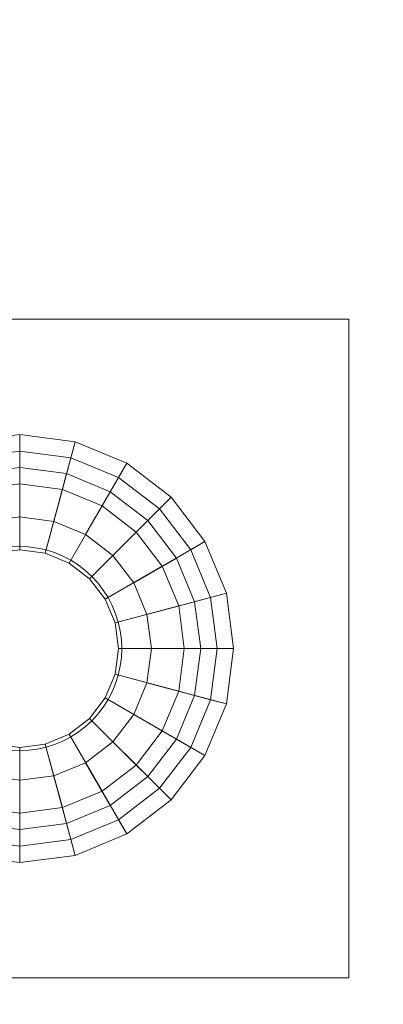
# Model space of a CAD drawing. Header units: inches. Extents: x -412 to -304, y -62 to 18.
# Tile 405 of 656: x -359.785 to -359.35, y -22.267 to -21.09. Entities that reach past the tile are written whole.
import ezdxf

# ---------------------------------------------------------------- set-up
doc = ezdxf.new("R2010")
doc.units = ezdxf.units.IN
doc.header["$LTSCALE"] = 32
doc.header["$MEASUREMENT"] = 0
doc.linetypes.add('Dash Style-1', pattern=[0.083328, 0.041656, -0.041672])
for name, color, linetype, lineweight in [('Black', 7, 'Continuous', 18), ('DashLineFill', 7, 'Dash Style-1', 13), ('Drawing', 7, 'Continuous', 18), ('Metal_HtAdjMech', 7, 'Continuous', 18), ('None', 7, 'Continuous', 18), ('SolidLine', 7, 'Continuous', 15), ('Wood_1-H', 7, 'Continuous', 13)]:
    doc.layers.add(name, color=color, linetype=linetype, lineweight=lineweight)

# ---------------------------------------------------------------- blocks, each defined once
blk = doc.blocks.new('Group-20')
at = {"layer": 'Black'}
for points in [[(-34.5479, 16.5361, 28.9791), (34.5479, 16.5361, 28.9791), (34.5479, -16.5361, 28.9791), (-34.5479, -16.5361, 28.9791)], [(-34.5479, 16.5361, 27.7008), (34.5479, 16.5361, 27.7008), (34.5479, -16.5361, 27.7008), (-34.5479, -16.5361, 27.7008)]]:
    blk.add_3dface(points, dxfattribs=at)
at = {"layer": 'Wood_1-H'}
for points in [[(-35.9649, 17.9531, 28.9988), (35.9649, 17.9531, 28.9988), (35.9649, -17.9531, 28.9988), (-35.9649, -17.9531, 28.9988)], [(-35.9649, 17.9531, 28.9791), (35.9649, 17.9531, 28.9791), (35.9649, -17.9531, 28.9791), (-35.9649, -17.9531, 28.9791)]]:
    blk.add_3dface(points, dxfattribs=at)
blk = doc.blocks.new('MpHtAdjTrough-1095 (3D)')
at = {"layer": 'Black'}
for points in [[(-17.3622, -4.0547, -1.5537), (17.3622, -4.0547, -1.5537), (17.3622, 2.5995, -3.9756), (-17.3622, 2.5995, -3.9756)], [(-17.3622, 2.5917, -4.0365), (17.3622, 2.5917, -4.0365), (17.3622, -4.0751, -1.6099), (-17.3622, -4.0751, -1.6099)]]:
    blk.add_3dface(points, dxfattribs=at)
blk = doc.blocks.new('TEK04-FrameA (3D)')
at = {"layer": 'Black'}
for points in [[(19.2842, 1.133, 11.6142), (19.2224, 1.1074, 11.6142), (19.2717, 1.0222, 11.6142), (19.3096, 1.0379, 11.6142)], [(19.2842, 1.133, 11.6732), (19.2224, 1.1074, 11.6732), (19.2224, 1.1074, 11.6142), (19.2842, 1.133, 11.6142)], [(19.2893, 1.114, 11.6929), (19.2323, 1.0904, 11.6929), (19.2224, 1.1074, 11.6732), (19.2842, 1.133, 11.6732)], [(19.3504, 1.1417, 11.6142), (19.2842, 1.133, 11.6142), (19.3096, 1.0379, 11.6142), (19.3504, 1.0433, 11.6142)], [(19.3504, 1.1417, 11.6732), (19.2842, 1.133, 11.6732), (19.2842, 1.133, 11.6142), (19.3504, 1.1417, 11.6142)], [(19.3504, 1.122, 11.6929), (19.2893, 1.114, 11.6929), (19.2842, 1.133, 11.6732), (19.3504, 1.1417, 11.6732)], [(19.4166, 1.133, 11.6142), (19.3504, 1.1417, 11.6142), (19.3504, 1.0433, 11.6142), (19.3912, 1.0379, 11.6142)], [(19.4166, 1.133, 11.6732), (19.3504, 1.1417, 11.6732), (19.3504, 1.1417, 11.6142), (19.4166, 1.133, 11.6142)], [(19.4115, 1.114, 11.6929), (19.3504, 1.122, 11.6929), (19.3504, 1.1417, 11.6732), (19.4166, 1.133, 11.6732)], [(19.4783, 1.1074, 11.6142), (19.4166, 1.133, 11.6142), (19.3912, 1.0379, 11.6142), (19.4291, 1.0222, 11.6142)], [(19.4685, 1.0904, 11.6929), (19.4115, 1.114, 11.6929), (19.4166, 1.133, 11.6732), (19.4783, 1.1074, 11.6732)], [(19.4783, 1.1074, 11.6732), (19.4166, 1.133, 11.6732), (19.4166, 1.133, 11.6142), (19.4783, 1.1074, 11.6142)], [(19.3504, 1.0039, 11.6929), (19.3198, 0.9999, 11.6929), (19.2893, 1.114, 11.6929), (19.3504, 1.122, 11.6929)], [(19.381, 0.9999, 11.6929), (19.3504, 1.0039, 11.6929), (19.3504, 1.122, 11.6929), (19.4115, 1.114, 11.6929)], [(19.2224, 1.1074, 11.6142), (19.1694, 1.0668, 11.6142), (19.239, 0.9972, 11.6142), (19.2717, 1.0222, 11.6142)], [(19.2224, 1.1074, 11.6732), (19.1694, 1.0668, 11.6732), (19.1694, 1.0668, 11.6142), (19.2224, 1.1074, 11.6142)], [(19.2323, 1.0904, 11.6929), (19.1834, 1.0529, 11.6929), (19.1694, 1.0668, 11.6732), (19.2224, 1.1074, 11.6732)], [(19.3198, 0.9999, 11.6929), (19.2913, 0.9881, 11.6929), (19.2323, 1.0904, 11.6929), (19.2893, 1.114, 11.6929)], [(19.4094, 0.9881, 11.6929), (19.381, 0.9999, 11.6929), (19.4115, 1.114, 11.6929), (19.4685, 1.0904, 11.6929)], [(19.5313, 1.0668, 11.6142), (19.4783, 1.1074, 11.6142), (19.4291, 1.0222, 11.6142), (19.4617, 0.9972, 11.6142)], [(19.5174, 1.0529, 11.6929), (19.4685, 1.0904, 11.6929), (19.4783, 1.1074, 11.6732), (19.5313, 1.0668, 11.6732)], [(19.5313, 1.0668, 11.6732), (19.4783, 1.1074, 11.6732), (19.4783, 1.1074, 11.6142), (19.5313, 1.0668, 11.6142)], [(19.2944, 1.095, 11.4764), (19.2421, 1.0734, 11.4764), (19.252, 1.0563, 11.4567), (19.2994, 1.076, 11.4567)], [(19.2944, 1.095, 11.5354), (19.2421, 1.0734, 11.5354), (19.2421, 1.0734, 11.4764), (19.2944, 1.095, 11.4764)], [(19.3096, 1.0379, 11.5354), (19.2717, 1.0222, 11.5354), (19.2421, 1.0734, 11.5354), (19.2944, 1.095, 11.5354)], [(19.3504, 1.1024, 11.4764), (19.2944, 1.095, 11.4764), (19.2994, 1.076, 11.4567), (19.3504, 1.0827, 11.4567)], [(19.3504, 1.1024, 11.5354), (19.2944, 1.095, 11.5354), (19.2944, 1.095, 11.4764), (19.3504, 1.1024, 11.4764)], [(19.3504, 1.0433, 11.5354), (19.3096, 1.0379, 11.5354), (19.2944, 1.095, 11.5354), (19.3504, 1.1024, 11.5354)], [(19.4064, 1.095, 11.4764), (19.3504, 1.1024, 11.4764), (19.3504, 1.0827, 11.4567), (19.4013, 1.076, 11.4567)], [(19.4064, 1.095, 11.5354), (19.3504, 1.1024, 11.5354), (19.3504, 1.1024, 11.4764), (19.4064, 1.095, 11.4764)], [(19.3912, 1.0379, 11.5354), (19.3504, 1.0433, 11.5354), (19.3504, 1.1024, 11.5354), (19.4064, 1.095, 11.5354)], [(19.4291, 1.0222, 11.5354), (19.3912, 1.0379, 11.5354), (19.4064, 1.095, 11.5354), (19.4587, 1.0734, 11.5354)], [(19.4587, 1.0734, 11.4764), (19.4064, 1.095, 11.4764), (19.4013, 1.076, 11.4567), (19.4488, 1.0563, 11.4567)], [(19.4587, 1.0734, 11.5354), (19.4064, 1.095, 11.5354), (19.4064, 1.095, 11.4764), (19.4587, 1.0734, 11.4764)], [(19.2913, 0.9881, 11.6929), (19.2669, 0.9693, 11.6929), (19.1834, 1.0529, 11.6929), (19.2323, 1.0904, 11.6929)], [(19.4339, 0.9693, 11.6929), (19.4094, 0.9881, 11.6929), (19.4685, 1.0904, 11.6929), (19.5174, 1.0529, 11.6929)], [(19.2421, 1.0734, 11.4764), (19.1973, 1.0389, 11.4764), (19.2112, 1.025, 11.4567), (19.252, 1.0563, 11.4567)], [(19.2421, 1.0734, 11.5354), (19.1973, 1.0389, 11.5354), (19.1973, 1.0389, 11.4764), (19.2421, 1.0734, 11.4764)], [(19.2717, 1.0222, 11.5354), (19.239, 0.9972, 11.5354), (19.1973, 1.0389, 11.5354), (19.2421, 1.0734, 11.5354)], [(19.2994, 1.076, 11.4567), (19.252, 1.0563, 11.4567), (19.2913, 0.9881, 11.4567), (19.3198, 0.9999, 11.4567)], [(19.3504, 1.0827, 11.4567), (19.2994, 1.076, 11.4567), (19.3198, 0.9999, 11.4567), (19.3504, 1.0039, 11.4567)], [(19.4013, 1.076, 11.4567), (19.3504, 1.0827, 11.4567), (19.3504, 1.0039, 11.4567), (19.381, 0.9999, 11.4567)], [(19.4488, 1.0563, 11.4567), (19.4013, 1.076, 11.4567), (19.381, 0.9999, 11.4567), (19.4094, 0.9881, 11.4567)], [(19.4617, 0.9972, 11.5354), (19.4291, 1.0222, 11.5354), (19.4587, 1.0734, 11.5354), (19.5035, 1.0389, 11.5354)], [(19.5035, 1.0389, 11.4764), (19.4587, 1.0734, 11.4764), (19.4488, 1.0563, 11.4567), (19.4896, 1.025, 11.4567)], [(19.5035, 1.0389, 11.5354), (19.4587, 1.0734, 11.5354), (19.4587, 1.0734, 11.4764), (19.5035, 1.0389, 11.4764)], [(19.1694, 1.0668, 11.6142), (19.1288, 1.0138, 11.6142), (19.214, 0.9646, 11.6142), (19.239, 0.9972, 11.6142)], [(19.1694, 1.0668, 11.6732), (19.1288, 1.0138, 11.6732), (19.1288, 1.0138, 11.6142), (19.1694, 1.0668, 11.6142)], [(19.1834, 1.0529, 11.6929), (19.1458, 1.0039, 11.6929), (19.1288, 1.0138, 11.6732), (19.1694, 1.0668, 11.6732)], [(19.572, 1.0138, 11.6142), (19.5313, 1.0668, 11.6142), (19.4617, 0.9972, 11.6142), (19.4868, 0.9646, 11.6142)], [(19.555, 1.0039, 11.6929), (19.5174, 1.0529, 11.6929), (19.5313, 1.0668, 11.6732), (19.572, 1.0138, 11.6732)], [(19.572, 1.0138, 11.6732), (19.5313, 1.0668, 11.6732), (19.5313, 1.0668, 11.6142), (19.572, 1.0138, 11.6142)], [(19.2669, 0.9693, 11.6929), (19.2481, 0.9449, 11.6929), (19.1458, 1.0039, 11.6929), (19.1834, 1.0529, 11.6929)], [(19.252, 1.0563, 11.4567), (19.2112, 1.025, 11.4567), (19.2669, 0.9693, 11.4567), (19.2913, 0.9881, 11.4567)], [(19.4896, 1.025, 11.4567), (19.4488, 1.0563, 11.4567), (19.4094, 0.9881, 11.4567), (19.4339, 0.9693, 11.4567)], [(19.4527, 0.9449, 11.6929), (19.4339, 0.9693, 11.6929), (19.5174, 1.0529, 11.6929), (19.555, 1.0039, 11.6929)], [(19.1973, 1.0389, 11.4764), (19.1629, 0.9941, 11.4764), (19.1799, 0.9843, 11.4567), (19.2112, 1.025, 11.4567)], [(19.1973, 1.0389, 11.5354), (19.1629, 0.9941, 11.5354), (19.1629, 0.9941, 11.4764), (19.1973, 1.0389, 11.4764)], [(19.239, 0.9972, 11.5354), (19.214, 0.9646, 11.5354), (19.1629, 0.9941, 11.5354), (19.1973, 1.0389, 11.5354)], [(19.3096, 1.0379, 11.6142), (19.2717, 1.0222, 11.6142), (19.2717, 1.0222, 11.5354), (19.3096, 1.0379, 11.5354)], [(19.3504, 1.0433, 11.6142), (19.3096, 1.0379, 11.6142), (19.3096, 1.0379, 11.5354), (19.3504, 1.0433, 11.5354)], [(19.3912, 1.0379, 11.6142), (19.3504, 1.0433, 11.6142), (19.3504, 1.0433, 11.5354), (19.3912, 1.0379, 11.5354)], [(19.4291, 1.0222, 11.6142), (19.3912, 1.0379, 11.6142), (19.3912, 1.0379, 11.5354), (19.4291, 1.0222, 11.5354)], [(19.4868, 0.9646, 11.5354), (19.4617, 0.9972, 11.5354), (19.5035, 1.0389, 11.5354), (19.5379, 0.9941, 11.5354)], [(19.5379, 0.9941, 11.4764), (19.5035, 1.0389, 11.4764), (19.4896, 1.025, 11.4567), (19.5209, 0.9843, 11.4567)], [(19.5379, 0.9941, 11.5354), (19.5035, 1.0389, 11.5354), (19.5035, 1.0389, 11.4764), (19.5379, 0.9941, 11.4764)], [(19.2112, 1.025, 11.4567), (19.1799, 0.9843, 11.4567), (19.2481, 0.9449, 11.4567), (19.2669, 0.9693, 11.4567)], [(19.5209, 0.9843, 11.4567), (19.4896, 1.025, 11.4567), (19.4339, 0.9693, 11.4567), (19.4527, 0.9449, 11.4567)], [(19.1288, 1.0138, 11.6142), (19.1032, 0.9521, 11.6142), (19.1983, 0.9266, 11.6142), (19.214, 0.9646, 11.6142)], [(19.1288, 1.0138, 11.6732), (19.1032, 0.9521, 11.6732), (19.1032, 0.9521, 11.6142), (19.1288, 1.0138, 11.6142)], [(19.1458, 1.0039, 11.6929), (19.1222, 0.947, 11.6929), (19.1032, 0.9521, 11.6732), (19.1288, 1.0138, 11.6732)], [(19.2717, 1.0222, 11.6142), (19.239, 0.9972, 11.6142), (19.239, 0.9972, 11.5354), (19.2717, 1.0222, 11.5354)], [(19.4617, 0.9972, 11.6142), (19.4291, 1.0222, 11.6142), (19.4291, 1.0222, 11.5354), (19.4617, 0.9972, 11.5354)], [(19.5976, 0.9521, 11.6142), (19.572, 1.0138, 11.6142), (19.4868, 0.9646, 11.6142), (19.5025, 0.9266, 11.6142)], [(19.5786, 0.947, 11.6929), (19.555, 1.0039, 11.6929), (19.572, 1.0138, 11.6732), (19.5976, 0.9521, 11.6732)], [(19.5976, 0.9521, 11.6732), (19.572, 1.0138, 11.6732), (19.572, 1.0138, 11.6142), (19.5976, 0.9521, 11.6142)], [(19.2481, 0.9449, 11.6929), (19.2363, 0.9164, 11.6929), (19.1222, 0.947, 11.6929), (19.1458, 1.0039, 11.6929)], [(19.3504, 1.0039, 11.4567), (19.3198, 0.9999, 11.4567), (19.3198, 0.9999, 11.6929), (19.3504, 1.0039, 11.6929)], [(19.381, 0.9999, 11.4567), (19.3504, 1.0039, 11.4567), (19.3504, 1.0039, 11.6929), (19.381, 0.9999, 11.6929)], [(19.4645, 0.9164, 11.6929), (19.4527, 0.9449, 11.6929), (19.555, 1.0039, 11.6929), (19.5786, 0.947, 11.6929)], [(19.1629, 0.9941, 11.4764), (19.1412, 0.9419, 11.4764), (19.1603, 0.9368, 11.4567), (19.1799, 0.9843, 11.4567)], [(19.1629, 0.9941, 11.5354), (19.1412, 0.9419, 11.5354), (19.1412, 0.9419, 11.4764), (19.1629, 0.9941, 11.4764)], [(19.214, 0.9646, 11.5354), (19.1983, 0.9266, 11.5354), (19.1412, 0.9419, 11.5354), (19.1629, 0.9941, 11.5354)], [(19.239, 0.9972, 11.6142), (19.214, 0.9646, 11.6142), (19.214, 0.9646, 11.5354), (19.239, 0.9972, 11.5354)], [(19.3198, 0.9999, 11.4567), (19.2913, 0.9881, 11.4567), (19.2913, 0.9881, 11.6929), (19.3198, 0.9999, 11.6929)], [(19.4094, 0.9881, 11.4567), (19.381, 0.9999, 11.4567), (19.381, 0.9999, 11.6929), (19.4094, 0.9881, 11.6929)], [(19.4868, 0.9646, 11.6142), (19.4617, 0.9972, 11.6142), (19.4617, 0.9972, 11.5354), (19.4868, 0.9646, 11.5354)], [(19.5025, 0.9266, 11.5354), (19.4868, 0.9646, 11.5354), (19.5379, 0.9941, 11.5354), (19.5596, 0.9419, 11.5354)], [(19.5596, 0.9419, 11.4764), (19.5379, 0.9941, 11.4764), (19.5209, 0.9843, 11.4567), (19.5405, 0.9368, 11.4567)], [(19.5596, 0.9419, 11.5354), (19.5379, 0.9941, 11.5354), (19.5379, 0.9941, 11.4764), (19.5596, 0.9419, 11.4764)], [(19.1799, 0.9843, 11.4567), (19.1603, 0.9368, 11.4567), (19.2363, 0.9164, 11.4567), (19.2481, 0.9449, 11.4567)], [(19.2913, 0.9881, 11.4567), (19.2669, 0.9693, 11.4567), (19.2669, 0.9693, 11.6929), (19.2913, 0.9881, 11.6929)], [(19.4339, 0.9693, 11.4567), (19.4094, 0.9881, 11.4567), (19.4094, 0.9881, 11.6929), (19.4339, 0.9693, 11.6929)], [(19.5405, 0.9368, 11.4567), (19.5209, 0.9843, 11.4567), (19.4527, 0.9449, 11.4567), (19.4645, 0.9164, 11.4567)], [(19.2669, 0.9693, 11.4567), (19.2481, 0.9449, 11.4567), (19.2481, 0.9449, 11.6929), (19.2669, 0.9693, 11.6929)], [(19.4527, 0.9449, 11.4567), (19.4339, 0.9693, 11.4567), (19.4339, 0.9693, 11.6929), (19.4527, 0.9449, 11.6929)], [(19.214, 0.9646, 11.6142), (19.1983, 0.9266, 11.6142), (19.1983, 0.9266, 11.5354), (19.214, 0.9646, 11.5354)], [(19.5025, 0.9266, 11.6142), (19.4868, 0.9646, 11.6142), (19.4868, 0.9646, 11.5354), (19.5025, 0.9266, 11.5354)], [(19.1032, 0.9521, 11.6142), (19.0945, 0.8858, 11.6142), (19.1929, 0.8858, 11.6142), (19.1983, 0.9266, 11.6142)], [(19.1032, 0.9521, 11.6732), (19.0945, 0.8858, 11.6732), (19.0945, 0.8858, 11.6142), (19.1032, 0.9521, 11.6142)], [(19.1222, 0.947, 11.6929), (19.1142, 0.8858, 11.6929), (19.0945, 0.8858, 11.6732), (19.1032, 0.9521, 11.6732)], [(19.2363, 0.9164, 11.6929), (19.2323, 0.8858, 11.6929), (19.1142, 0.8858, 11.6929), (19.1222, 0.947, 11.6929)], [(19.1412, 0.9419, 11.4764), (19.1339, 0.8858, 11.4764), (19.1535, 0.8858, 11.4567), (19.1603, 0.9368, 11.4567)], [(19.1412, 0.9419, 11.5354), (19.1339, 0.8858, 11.5354), (19.1339, 0.8858, 11.4764), (19.1412, 0.9419, 11.4764)], [(19.1983, 0.9266, 11.5354), (19.1929, 0.8858, 11.5354), (19.1339, 0.8858, 11.5354), (19.1412, 0.9419, 11.5354)], [(19.2481, 0.9449, 11.4567), (19.2363, 0.9164, 11.4567), (19.2363, 0.9164, 11.6929), (19.2481, 0.9449, 11.6929)], [(19.4645, 0.9164, 11.4567), (19.4527, 0.9449, 11.4567), (19.4527, 0.9449, 11.6929), (19.4645, 0.9164, 11.6929)], [(19.4685, 0.8858, 11.6929), (19.4645, 0.9164, 11.6929), (19.5786, 0.947, 11.6929), (19.5866, 0.8858, 11.6929)], [(19.6063, 0.8858, 11.6142), (19.5976, 0.9521, 11.6142), (19.5025, 0.9266, 11.6142), (19.5079, 0.8858, 11.6142)], [(19.5079, 0.8858, 11.5354), (19.5025, 0.9266, 11.5354), (19.5596, 0.9419, 11.5354), (19.5669, 0.8858, 11.5354)], [(19.5669, 0.8858, 11.4764), (19.5596, 0.9419, 11.4764), (19.5405, 0.9368, 11.4567), (19.5472, 0.8858, 11.4567)], [(19.5669, 0.8858, 11.5354), (19.5596, 0.9419, 11.5354), (19.5596, 0.9419, 11.4764), (19.5669, 0.8858, 11.4764)], [(19.5866, 0.8858, 11.6929), (19.5786, 0.947, 11.6929), (19.5976, 0.9521, 11.6732), (19.6063, 0.8858, 11.6732)], [(19.6063, 0.8858, 11.6732), (19.5976, 0.9521, 11.6732), (19.5976, 0.9521, 11.6142), (19.6063, 0.8858, 11.6142)], [(19.1603, 0.9368, 11.4567), (19.1535, 0.8858, 11.4567), (19.2323, 0.8858, 11.4567), (19.2363, 0.9164, 11.4567)], [(19.5472, 0.8858, 11.4567), (19.5405, 0.9368, 11.4567), (19.4645, 0.9164, 11.4567), (19.4685, 0.8858, 11.4567)], [(19.1983, 0.9266, 11.6142), (19.1929, 0.8858, 11.6142), (19.1929, 0.8858, 11.5354), (19.1983, 0.9266, 11.5354)], [(19.5079, 0.8858, 11.6142), (19.5025, 0.9266, 11.6142), (19.5025, 0.9266, 11.5354), (19.5079, 0.8858, 11.5354)], [(19.2363, 0.9164, 11.4567), (19.2323, 0.8858, 11.4567), (19.2323, 0.8858, 11.6929), (19.2363, 0.9164, 11.6929)], [(19.4685, 0.8858, 11.4567), (19.4645, 0.9164, 11.4567), (19.4645, 0.9164, 11.6929), (19.4685, 0.8858, 11.6929)], [(19.0945, 0.8858, 11.6142), (19.1929, 0.8858, 11.6142), (19.1929, 0.8858, 11.6142)], [(19.0945, 0.8858, 11.6142), (19.1032, 0.8196, 11.6142), (19.1983, 0.8451, 11.6142), (19.1929, 0.8858, 11.6142)], [(19.0945, 0.8858, 11.6732), (19.0945, 0.8858, 11.6142), (19.0945, 0.8858, 11.6142)], [(19.0945, 0.8858, 11.6732), (19.1032, 0.8196, 11.6732), (19.1032, 0.8196, 11.6142), (19.0945, 0.8858, 11.6142)], [(19.1142, 0.8858, 11.6929), (19.0945, 0.8858, 11.6732), (19.0945, 0.8858, 11.6732)], [(19.1142, 0.8858, 11.6929), (19.1222, 0.8247, 11.6929), (19.1032, 0.8196, 11.6732), (19.0945, 0.8858, 11.6732)], [(19.2323, 0.8858, 11.6929), (19.1142, 0.8858, 11.6929), (19.1142, 0.8858, 11.6929)], [(19.2323, 0.8858, 11.6929), (19.2363, 0.8553, 11.6929), (19.1222, 0.8247, 11.6929), (19.1142, 0.8858, 11.6929)], [(19.1339, 0.8858, 11.4764), (19.1535, 0.8858, 11.4567), (19.1535, 0.8858, 11.4567)], [(19.1339, 0.8858, 11.4764), (19.1412, 0.8298, 11.4764), (19.1603, 0.8349, 11.4567), (19.1535, 0.8858, 11.4567)], [(19.1339, 0.8858, 11.5354), (19.1339, 0.8858, 11.4764), (19.1339, 0.8858, 11.4764)], [(19.1339, 0.8858, 11.5354), (19.1412, 0.8298, 11.5354), (19.1412, 0.8298, 11.4764), (19.1339, 0.8858, 11.4764)], [(19.1929, 0.8858, 11.5354), (19.1339, 0.8858, 11.5354), (19.1339, 0.8858, 11.5354)], [(19.1929, 0.8858, 11.5354), (19.1983, 0.8451, 11.5354), (19.1412, 0.8298, 11.5354), (19.1339, 0.8858, 11.5354)], [(19.1535, 0.8858, 11.4567), (19.2323, 0.8858, 11.4567), (19.2323, 0.8858, 11.4567)], [(19.1535, 0.8858, 11.4567), (19.1535, 0.8858, 11.4567), (19.2323, 0.8858, 11.4567)], [(19.1535, 0.8858, 11.4567), (19.1603, 0.8349, 11.4567), (19.2363, 0.8553, 11.4567), (19.2323, 0.8858, 11.4567)], [(19.1929, 0.8858, 11.6142), (19.1929, 0.8858, 11.5354), (19.1929, 0.8858, 11.5354)], [(19.1929, 0.8858, 11.6142), (19.1983, 0.8451, 11.6142), (19.1983, 0.8451, 11.5354), (19.1929, 0.8858, 11.5354)], [(19.2323, 0.8858, 11.4567), (19.2323, 0.8858, 11.6929), (19.2323, 0.8858, 11.6929)], [(19.2323, 0.8858, 11.4567), (19.2363, 0.8553, 11.4567), (19.2363, 0.8553, 11.6929), (19.2323, 0.8858, 11.6929)], [(19.5405, 0.8349, 11.4567), (19.5472, 0.8858, 11.4567), (19.4685, 0.8858, 11.4567), (19.4645, 0.8553, 11.4567)], [(19.4645, 0.8553, 11.6929), (19.4685, 0.8858, 11.6929), (19.5866, 0.8858, 11.6929), (19.5786, 0.8247, 11.6929)], [(19.4645, 0.8553, 11.4567), (19.4685, 0.8858, 11.4567), (19.4685, 0.8858, 11.6929), (19.4645, 0.8553, 11.6929)], [(19.5025, 0.8451, 11.5354), (19.5079, 0.8858, 11.5354), (19.5669, 0.8858, 11.5354), (19.5596, 0.8298, 11.5354)], [(19.5025, 0.8451, 11.6142), (19.5079, 0.8858, 11.6142), (19.5079, 0.8858, 11.5354), (19.5025, 0.8451, 11.5354)], [(19.5976, 0.8196, 11.6142), (19.6063, 0.8858, 11.6142), (19.5079, 0.8858, 11.6142), (19.5025, 0.8451, 11.6142)], [(19.5596, 0.8298, 11.4764), (19.5669, 0.8858, 11.4764), (19.5472, 0.8858, 11.4567), (19.5405, 0.8349, 11.4567)], [(19.5596, 0.8298, 11.5354), (19.5669, 0.8858, 11.5354), (19.5669, 0.8858, 11.4764), (19.5596, 0.8298, 11.4764)], [(19.5786, 0.8247, 11.6929), (19.5866, 0.8858, 11.6929), (19.6063, 0.8858, 11.6732), (19.5976, 0.8196, 11.6732)], [(19.5976, 0.8196, 11.6732), (19.6063, 0.8858, 11.6732), (19.6063, 0.8858, 11.6142), (19.5976, 0.8196, 11.6142)]]:
    blk.add_3dface(points, dxfattribs=at)
at = {"layer": 'Metal_HtAdjMech'}
blk.add_3dface([(19.7441, 1.2795, 11.5354), (18.9567, 1.2795, 11.5354), (18.9567, 1.2795, 11.6142), (19.7441, 1.2795, 11.6142)], dxfattribs=at)
for points, invisible_edges in [([(18.9567, 1.2795, 11.6142), (18.9567, 0.3945, 11.6124), (18.9567, 0.3843, 11.6137)], 9), ([(18.9567, 1.2795, 11.6142), (18.9567, 1.2795, 11.5354), (18.9567, 0.5709, 11.5354), (18.9567, 0.4239, 11.6031)], 12), ([(18.9567, 1.2795, 11.6142), (18.9567, 0.4046, 11.6101), (18.9567, 0.3945, 11.6124)], 9), ([(18.9567, 0.3843, 11.6137), (18.9567, 0.374, 11.6142), (18.9567, 1.2795, 11.6142)], 8), ([(18.9567, 0.4239, 11.6031), (18.9567, 0.4144, 11.6071), (18.9567, 1.2795, 11.6142)], 10), ([(18.9567, 0.4144, 11.6071), (18.9567, 0.4046, 11.6101), (18.9567, 1.2795, 11.6142)], 10), ([(18.9567, 1.2795, 11.5354), (19.3398, 1.0074, 11.5354), (19.3292, 1.006, 11.5354)], 9), ([(19.3292, 1.006, 11.5354), (19.3188, 1.0037, 11.5354), (18.9567, 1.2795, 11.5354)], 10), ([(18.9567, 1.2795, 11.5354), (19.3087, 1.0005, 11.5354), (19.2988, 0.9964, 11.5354)], 9), ([(19.3504, 1.0079, 11.5354), (19.3398, 1.0074, 11.5354), (18.9567, 1.2795, 11.5354), (19.7441, 1.2795, 11.5354)], 10), ([(18.9567, 1.2795, 11.5354), (19.2804, 0.9858, 11.5354), (19.2719, 0.9793, 11.5354)], 9), ([(19.2988, 0.9964, 11.5354), (19.2894, 0.9915, 11.5354), (18.9567, 1.2795, 11.5354)], 10), ([(19.2894, 0.9915, 11.5354), (19.2804, 0.9858, 11.5354), (18.9567, 1.2795, 11.5354)], 10), ([(18.9567, 1.2795, 11.5354), (19.2641, 0.9721, 11.5354), (19.2569, 0.9643, 11.5354)], 9), ([(19.3188, 1.0037, 11.5354), (19.3087, 1.0005, 11.5354), (18.9567, 1.2795, 11.5354)], 10), ([(18.9567, 1.2795, 11.5354), (19.2398, 0.9374, 11.5354), (19.2357, 0.9276, 11.5354)], 9), ([(18.9567, 1.2795, 11.5354), (19.2504, 0.9558, 11.5354), (19.2447, 0.9469, 11.5354)], 9), ([(19.2719, 0.9793, 11.5354), (19.2641, 0.9721, 11.5354), (18.9567, 1.2795, 11.5354)], 10), ([(19.2447, 0.9469, 11.5354), (19.2398, 0.9374, 11.5354), (18.9567, 1.2795, 11.5354)], 10), ([(18.9567, 1.2795, 11.5354), (19.2325, 0.9174, 11.5354), (19.2302, 0.907, 11.5354)], 9), ([(19.2569, 0.9643, 11.5354), (19.2504, 0.9558, 11.5354), (18.9567, 1.2795, 11.5354)], 10), ([(19.2302, 0.907, 11.5354), (19.2288, 0.8965, 11.5354), (18.9567, 1.2795, 11.5354)], 10), ([(19.2357, 0.9276, 11.5354), (19.2325, 0.9174, 11.5354), (18.9567, 1.2795, 11.5354)], 10), ([(19.2288, 0.8965, 11.5354), (19.2283, 0.8858, 11.5354), (18.9567, 0.5709, 11.5354), (18.9567, 1.2795, 11.5354)], 10), ([(19.7441, 1.2795, 11.6142), (18.9567, 1.2795, 11.6142), (19.3398, 1.0074, 11.6142), (19.3504, 1.0079, 11.6142)], 10), ([(18.9567, 1.2795, 11.6142), (19.3188, 1.0037, 11.6142), (19.3292, 1.006, 11.6142)], 9), ([(18.9567, 1.2795, 11.6142), (19.3087, 1.0005, 11.6142), (19.3188, 1.0037, 11.6142)], 9), ([(18.9567, 1.2795, 11.6142), (19.2894, 0.9915, 11.6142), (19.2988, 0.9964, 11.6142)], 9), ([(19.3292, 1.006, 11.6142), (19.3398, 1.0074, 11.6142), (18.9567, 1.2795, 11.6142)], 10), ([(18.9567, 1.2795, 11.6142), (19.2804, 0.9858, 11.6142), (19.2894, 0.9915, 11.6142)], 9), ([(18.9567, 1.2795, 11.6142), (19.2641, 0.9721, 11.6142), (19.2719, 0.9793, 11.6142)], 9), ([(19.2719, 0.9793, 11.6142), (19.2804, 0.9858, 11.6142), (18.9567, 1.2795, 11.6142)], 10), ([(19.2988, 0.9964, 11.6142), (19.3087, 1.0005, 11.6142), (18.9567, 1.2795, 11.6142)], 10), ([(18.9567, 1.2795, 11.6142), (19.2504, 0.9558, 11.6142), (19.2569, 0.9643, 11.6142)], 9), ([(18.9567, 1.2795, 11.6142), (19.2398, 0.9374, 11.6142), (19.2447, 0.9469, 11.6142)], 9), ([(18.9567, 1.2795, 11.6142), (19.2325, 0.9174, 11.6142), (19.2357, 0.9276, 11.6142)], 9), ([(19.2569, 0.9643, 11.6142), (19.2641, 0.9721, 11.6142), (18.9567, 1.2795, 11.6142)], 10), ([(19.2357, 0.9276, 11.6142), (19.2398, 0.9374, 11.6142), (18.9567, 1.2795, 11.6142)], 10), ([(18.9567, 1.2795, 11.6142), (19.2288, 0.8965, 11.6142), (19.2302, 0.907, 11.6142)], 9), ([(18.9567, 1.2795, 11.6142), (18.9567, 0.374, 11.6142), (19.2288, 0.8752, 11.6142), (19.2283, 0.8858, 11.6142)], 10), ([(19.2447, 0.9469, 11.6142), (19.2504, 0.9558, 11.6142), (18.9567, 1.2795, 11.6142)], 10), ([(19.2283, 0.8858, 11.6142), (19.2288, 0.8965, 11.6142), (18.9567, 1.2795, 11.6142)], 10), ([(19.2302, 0.907, 11.6142), (19.2325, 0.9174, 11.6142), (18.9567, 1.2795, 11.6142)], 10), ([(19.7441, 1.2795, 11.5354), (19.361, 1.0074, 11.5354), (19.3504, 1.0079, 11.5354)], 9), ([(19.3504, 1.0079, 11.6142), (19.361, 1.0074, 11.6142), (19.7441, 1.2795, 11.6142)], 10), ([(19.3716, 1.006, 11.5354), (19.361, 1.0074, 11.5354), (19.7441, 1.2795, 11.5354)], 10), ([(19.7441, 1.2795, 11.6142), (19.361, 1.0074, 11.6142), (19.3716, 1.006, 11.6142)], 9), ([(19.7441, 1.2795, 11.5354), (19.382, 1.0037, 11.5354), (19.3716, 1.006, 11.5354)], 9), ([(19.3716, 1.006, 11.6142), (19.382, 1.0037, 11.6142), (19.7441, 1.2795, 11.6142)], 10), ([(19.3921, 1.0005, 11.5354), (19.382, 1.0037, 11.5354), (19.7441, 1.2795, 11.5354)], 10), ([(19.7441, 1.2795, 11.6142), (19.382, 1.0037, 11.6142), (19.3921, 1.0005, 11.6142)], 9), ([(19.7441, 1.2795, 11.5354), (19.402, 0.9964, 11.5354), (19.3921, 1.0005, 11.5354)], 9), ([(19.3921, 1.0005, 11.6142), (19.402, 0.9964, 11.6142), (19.7441, 1.2795, 11.6142)], 10), ([(19.7441, 1.2795, 11.5354), (19.4114, 0.9915, 11.5354), (19.402, 0.9964, 11.5354)], 9), ([(19.402, 0.9964, 11.6142), (19.4114, 0.9915, 11.6142), (19.7441, 1.2795, 11.6142)], 10), ([(19.7441, 1.2795, 11.5354), (19.4204, 0.9858, 11.5354), (19.4114, 0.9915, 11.5354)], 9), ([(19.4114, 0.9915, 11.6142), (19.4204, 0.9858, 11.6142), (19.7441, 1.2795, 11.6142)], 10), ([(19.4288, 0.9793, 11.5354), (19.4204, 0.9858, 11.5354), (19.7441, 1.2795, 11.5354)], 10), ([(19.7441, 1.2795, 11.6142), (19.4204, 0.9858, 11.6142), (19.4288, 0.9793, 11.6142)], 9), ([(19.7441, 1.2795, 11.5354), (19.4367, 0.9721, 11.5354), (19.4288, 0.9793, 11.5354)], 9), ([(19.4288, 0.9793, 11.6142), (19.4367, 0.9721, 11.6142), (19.7441, 1.2795, 11.6142)], 10), ([(19.4439, 0.9643, 11.5354), (19.4367, 0.9721, 11.5354), (19.7441, 1.2795, 11.5354)], 10), ([(19.7441, 1.2795, 11.6142), (19.4367, 0.9721, 11.6142), (19.4439, 0.9643, 11.6142)], 9), ([(19.7441, 1.2795, 11.5354), (19.4504, 0.9558, 11.5354), (19.4439, 0.9643, 11.5354)], 9), ([(19.4439, 0.9643, 11.6142), (19.4504, 0.9558, 11.6142), (19.7441, 1.2795, 11.6142)], 10), ([(19.4561, 0.9469, 11.5354), (19.4504, 0.9558, 11.5354), (19.7441, 1.2795, 11.5354)], 10), ([(19.7441, 1.2795, 11.6142), (19.4504, 0.9558, 11.6142), (19.4561, 0.9469, 11.6142)], 9), ([(19.7441, 1.2795, 11.5354), (19.461, 0.9374, 11.5354), (19.4561, 0.9469, 11.5354)], 9), ([(19.4561, 0.9469, 11.6142), (19.461, 0.9374, 11.6142), (19.7441, 1.2795, 11.6142)], 10), ([(19.4651, 0.9276, 11.5354), (19.461, 0.9374, 11.5354), (19.7441, 1.2795, 11.5354)], 10), ([(19.7441, 1.2795, 11.6142), (19.461, 0.9374, 11.6142), (19.4651, 0.9276, 11.6142)], 9), ([(19.7441, 1.2795, 11.5354), (19.4683, 0.9174, 11.5354), (19.4651, 0.9276, 11.5354)], 9), ([(19.4651, 0.9276, 11.6142), (19.4683, 0.9174, 11.6142), (19.7441, 1.2795, 11.6142)], 10), ([(19.4706, 0.907, 11.5354), (19.4683, 0.9174, 11.5354), (19.7441, 1.2795, 11.5354)], 10), ([(19.7441, 1.2795, 11.6142), (19.4683, 0.9174, 11.6142), (19.4706, 0.907, 11.6142)], 9), ([(19.7441, 1.2795, 11.5354), (19.472, 0.8965, 11.5354), (19.4706, 0.907, 11.5354)], 9), ([(19.4706, 0.907, 11.6142), (19.472, 0.8965, 11.6142), (19.7441, 1.2795, 11.6142)], 10), ([(19.4724, 0.8858, 11.5354), (19.472, 0.8965, 11.5354), (19.7441, 1.2795, 11.5354), (19.7441, 0.5709, 11.5354)], 10), ([(19.472, 0.8965, 11.6142), (19.4724, 0.8858, 11.6142), (19.7441, 0.374, 11.6142), (19.7441, 1.2795, 11.6142)], 10), ([(19.7441, 1.2795, 11.6142), (19.7441, 0.374, 11.6142), (19.7441, 0.3843, 11.6137)], 8), ([(19.7441, 1.2795, 11.5354), (19.7441, 0.4046, 11.6101), (19.7441, 0.4144, 11.6071)], 9), ([(19.7441, 0.3843, 11.6137), (19.7441, 1.2795, 11.5354), (19.7441, 1.2795, 11.6142)], 9), ([(19.7441, 0.3843, 11.6137), (19.7441, 0.3945, 11.6124), (19.7441, 1.2795, 11.5354)], 10), ([(19.7441, 0.4144, 11.6071), (19.7441, 0.4239, 11.6031), (19.7441, 1.2795, 11.5354)], 10), ([(19.7441, 0.4239, 11.6031), (19.7441, 0.5709, 11.5354), (19.7441, 1.2795, 11.5354)], 9), ([(19.7441, 0.3945, 11.6124), (19.7441, 0.4046, 11.6101), (19.7441, 1.2795, 11.5354)], 10), ([(19.3188, 1.0037, 11.5354), (19.3188, 1.0037, 11.6142), (19.3087, 1.0005, 11.6142), (19.3087, 1.0005, 11.5354)], 5), ([(19.3292, 1.006, 11.5354), (19.3292, 1.006, 11.6142), (19.3188, 1.0037, 11.6142), (19.3188, 1.0037, 11.5354)], 5), ([(19.3398, 1.0074, 11.5354), (19.3398, 1.0074, 11.6142), (19.3292, 1.006, 11.6142), (19.3292, 1.006, 11.5354)], 5), ([(19.3504, 1.0079, 11.5354), (19.3504, 1.0079, 11.6142), (19.3398, 1.0074, 11.6142), (19.3398, 1.0074, 11.5354)], 5), ([(19.361, 1.0074, 11.5354), (19.361, 1.0074, 11.6142), (19.3504, 1.0079, 11.6142), (19.3504, 1.0079, 11.5354)], 5), ([(19.3716, 1.006, 11.5354), (19.3716, 1.006, 11.6142), (19.361, 1.0074, 11.6142), (19.361, 1.0074, 11.5354)], 5), ([(19.382, 1.0037, 11.5354), (19.382, 1.0037, 11.6142), (19.3716, 1.006, 11.6142), (19.3716, 1.006, 11.5354)], 5), ([(19.3921, 1.0005, 11.5354), (19.3921, 1.0005, 11.6142), (19.382, 1.0037, 11.6142), (19.382, 1.0037, 11.5354)], 5), ([(19.2894, 0.9915, 11.5354), (19.2894, 0.9915, 11.6142), (19.2804, 0.9858, 11.6142), (19.2804, 0.9858, 11.5354)], 5), ([(19.2988, 0.9964, 11.5354), (19.2988, 0.9964, 11.6142), (19.2894, 0.9915, 11.6142), (19.2894, 0.9915, 11.5354)], 5), ([(19.3087, 1.0005, 11.5354), (19.3087, 1.0005, 11.6142), (19.2988, 0.9964, 11.6142), (19.2988, 0.9964, 11.5354)], 5), ([(19.402, 0.9964, 11.5354), (19.402, 0.9964, 11.6142), (19.3921, 1.0005, 11.6142), (19.3921, 1.0005, 11.5354)], 5), ([(19.4114, 0.9915, 11.5354), (19.4114, 0.9915, 11.6142), (19.402, 0.9964, 11.6142), (19.402, 0.9964, 11.5354)], 5), ([(19.4204, 0.9858, 11.5354), (19.4204, 0.9858, 11.6142), (19.4114, 0.9915, 11.6142), (19.4114, 0.9915, 11.5354)], 5), ([(19.2719, 0.9793, 11.5354), (19.2719, 0.9793, 11.6142), (19.2641, 0.9721, 11.6142), (19.2641, 0.9721, 11.5354)], 5), ([(19.2804, 0.9858, 11.5354), (19.2804, 0.9858, 11.6142), (19.2719, 0.9793, 11.6142), (19.2719, 0.9793, 11.5354)], 5), ([(19.4288, 0.9793, 11.5354), (19.4288, 0.9793, 11.6142), (19.4204, 0.9858, 11.6142), (19.4204, 0.9858, 11.5354)], 5), ([(19.4367, 0.9721, 11.5354), (19.4367, 0.9721, 11.6142), (19.4288, 0.9793, 11.6142), (19.4288, 0.9793, 11.5354)], 5), ([(19.2641, 0.9721, 11.5354), (19.2641, 0.9721, 11.6142), (19.2569, 0.9643, 11.6142), (19.2569, 0.9643, 11.5354)], 5), ([(19.4439, 0.9643, 11.5354), (19.4439, 0.9643, 11.6142), (19.4367, 0.9721, 11.6142), (19.4367, 0.9721, 11.5354)], 5), ([(19.2504, 0.9558, 11.5354), (19.2504, 0.9558, 11.6142), (19.2447, 0.9469, 11.6142), (19.2447, 0.9469, 11.5354)], 5), ([(19.2569, 0.9643, 11.5354), (19.2569, 0.9643, 11.6142), (19.2504, 0.9558, 11.6142), (19.2504, 0.9558, 11.5354)], 5), ([(19.4504, 0.9558, 11.5354), (19.4504, 0.9558, 11.6142), (19.4439, 0.9643, 11.6142), (19.4439, 0.9643, 11.5354)], 5), ([(19.4561, 0.9469, 11.5354), (19.4561, 0.9469, 11.6142), (19.4504, 0.9558, 11.6142), (19.4504, 0.9558, 11.5354)], 5), ([(19.2447, 0.9469, 11.5354), (19.2447, 0.9469, 11.6142), (19.2398, 0.9374, 11.6142), (19.2398, 0.9374, 11.5354)], 5), ([(19.461, 0.9374, 11.5354), (19.461, 0.9374, 11.6142), (19.4561, 0.9469, 11.6142), (19.4561, 0.9469, 11.5354)], 5), ([(19.2398, 0.9374, 11.5354), (19.2398, 0.9374, 11.6142), (19.2357, 0.9276, 11.6142), (19.2357, 0.9276, 11.5354)], 5), ([(19.4651, 0.9276, 11.5354), (19.4651, 0.9276, 11.6142), (19.461, 0.9374, 11.6142), (19.461, 0.9374, 11.5354)], 5), ([(19.2357, 0.9276, 11.5354), (19.2357, 0.9276, 11.6142), (19.2325, 0.9174, 11.6142), (19.2325, 0.9174, 11.5354)], 5), ([(19.4683, 0.9174, 11.5354), (19.4683, 0.9174, 11.6142), (19.4651, 0.9276, 11.6142), (19.4651, 0.9276, 11.5354)], 5), ([(19.2302, 0.907, 11.5354), (19.2302, 0.907, 11.6142), (19.2288, 0.8965, 11.6142), (19.2288, 0.8965, 11.5354)], 5), ([(19.2325, 0.9174, 11.5354), (19.2325, 0.9174, 11.6142), (19.2302, 0.907, 11.6142), (19.2302, 0.907, 11.5354)], 5), ([(19.4706, 0.907, 11.5354), (19.4706, 0.907, 11.6142), (19.4683, 0.9174, 11.6142), (19.4683, 0.9174, 11.5354)], 5), ([(19.472, 0.8965, 11.5354), (19.472, 0.8965, 11.6142), (19.4706, 0.907, 11.6142), (19.4706, 0.907, 11.5354)], 5), ([(19.2288, 0.8965, 11.5354), (19.2288, 0.8965, 11.6142), (19.2283, 0.8858, 11.6142), (19.2283, 0.8858, 11.5354)], 5), ([(19.4724, 0.8858, 11.5354), (19.4724, 0.8858, 11.6142), (19.472, 0.8965, 11.6142), (19.472, 0.8965, 11.5354)], 5), ([(18.9567, 0.5709, 11.5354), (19.2283, 0.8858, 11.5354), (19.2288, 0.8752, 11.5354)], 9), ([(19.2283, 0.8858, 11.5354), (19.2283, 0.8858, 11.6142), (19.2288, 0.8752, 11.6142), (19.2288, 0.8752, 11.5354)], 5), ([(19.7441, 0.5709, 11.5354), (19.472, 0.8752, 11.5354), (19.4724, 0.8858, 11.5354)], 9), ([(19.472, 0.8752, 11.5354), (19.472, 0.8752, 11.6142), (19.4724, 0.8858, 11.6142), (19.4724, 0.8858, 11.5354)], 5), ([(19.7441, 0.374, 11.6142), (19.4724, 0.8858, 11.6142), (19.472, 0.8752, 11.6142)], 9)]:
    blk.add_3dface(points, dxfattribs=dict(at, invisible_edges=invisible_edges))
blk = doc.blocks.new('TEK04-Frame (3D)')
at = {"layer": 'DashLineFill', "color": 7, "transparency": 33554687}
blk.add_blockref('TEK04-FrameA (3D)', (-1.4565, -2.5984, -11.6929), dxfattribs=at)
blk = doc.blocks.new('Group-23')
at = {"layer": 'None'}
blk.add_blockref('Group-20', (0, 0), dxfattribs=at)
at = {"layer": 'SolidLine', "color": 7}
for name, p in [('MpHtAdjTrough-1095 (3D)', (0, 0, 27.7008)), ('TEK04-Frame (3D)', (-21.5551, 0, 27.7008))]:
    blk.add_blockref(name, p, dxfattribs=at)
blk = doc.blocks.new('MP Ht Adju Rect Table (3D)')
at = {"layer": 'None'}
blk.add_blockref('Group-23', (0, 0), dxfattribs=at)
at = {"layer": 'Drawing', "color": 0, "flags": 1}
for tag in ['Tag', 'Catalog', 'Option1', 'Option2', 'Option3', 'Option4', 'Option5', 'Option6', 'Option7', 'Option8', 'Option9', 'Option10', 'Option11', 'Option12', 'Custom', 'FinishGroup', 'Discount', 'Item2', 'Item3', 'Item6', 'Item9', 'Item10', 'Item12', 'Item13', 'Item16', 'Item19', 'Item20', 'Item21', 'Item22', 'Item23', 'Item24', 'Item25', 'Item8', 'Item18', 'Item1', 'Item4', 'Item5', 'Item7', 'Item11', 'Item14', 'Item15', 'Item17']:
    blk.add_attdef(tag, (-16.6066, -46.5306), '', height=0.00709, dxfattribs=at)

msp = doc.modelspace()

# ---------------------------------------------------------------- block references
at = {"layer": 'Drawing', "rotation": 270}
msp.add_blockref('MP Ht Adju Rect Table (3D)', (-358.0728, -25.5031), dxfattribs=at)

doc.saveas('drawing.dxf')
